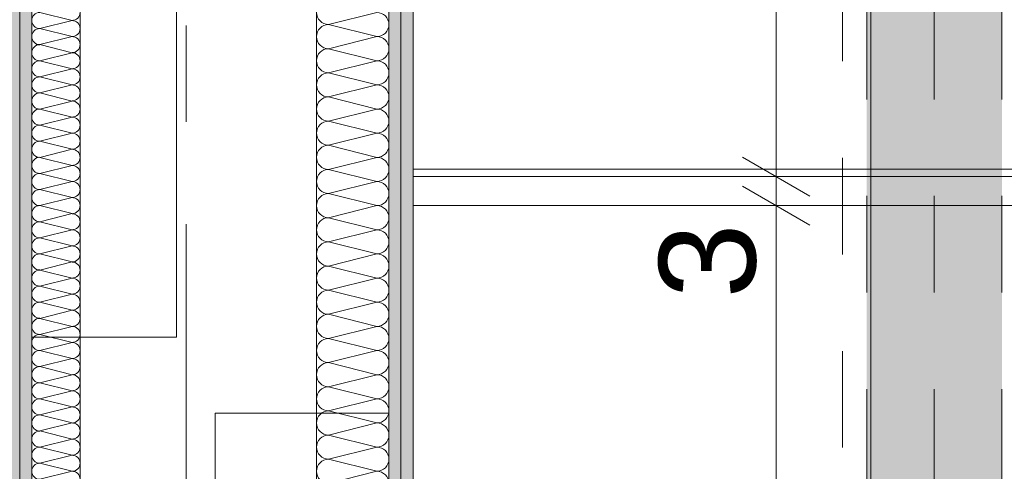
# Model space of a CAD drawing. Header units: metres. Extents: x -4 to 100, y -11 to 17.
# Tile 472 of 656: x 43.557 to 44.578, y 1.525 to 1.992. Entities that reach past the tile are written whole.
import ezdxf

# ---------------------------------------------------------------- set-up
doc = ezdxf.new("R2010")
doc.units = ezdxf.units.M
doc.header["$MEASUREMENT"] = 0
for name, pattern in [('Achse', [0.2, 0.1, -0.05, 0, -0.05]), ('DASHED', [0.015, 0.007, -0.008]), ('Strichlinie doppelt', [0.546806, 0.264583, -0.105833, 0.070556, -0.105833]), ('Untersicht', [0.1, 0.075, -0.025]), ('Wipeout_Contour', [1, 0, -1])]:
    doc.linetypes.add(name, pattern=pattern)
for name, color, linetype in [('152 - Bemaßung_ Beschriftung.Ausbau', 7, 'Continuous'), ('451 - Universal.Achsen Raster', 7, 'Continuous'), ('612 - Struktur.Stahlbau', 7, 'Continuous'), ('Neubau_606 - Struktur.Wand Innen Ausbau', 7, 'Continuous'), ('Neubau_612 - Struktur.Stahlbau', 7, 'Continuous'), ('Neubau_650 - Abdeckung.Fußboden Aufbau', 7, 'Continuous'), ('Neubau_653 - Abdeckung.TB Verkofferung', 7, 'Continuous'), ('Neubau_702 - Einrichtung.Möbel Sanitär', 7, 'Continuous'), ('Neubau_802 - HKLSE.Sanitär', 7, 'Continuous')]:
    doc.layers.add(name, color=color, linetype=linetype)
doc.styles.add('ERSTELLTER_STIL_2', font='txt')
doc.dimstyles.new('ERSTELLTER_STIL__3', dxfattribs={"dimtxt": 0.1, "dimasz": 0.0532, "dimexe": 0.18, "dimexo": 0.0625, "dimgap": 0, "dimtad": 1, "dimzin": 0, "dimdsep": 46, "dimtxsty": 'ERSTELLTER_STIL_2', "dimblk": 'ARROWHEAD_2', "dimblk1": 'ARROWHEAD_2', "dimblk2": 'ARROWHEAD_2', "dimcen": 0.09, "dimse1": 1, "dimse2": 1, "dimclrd": 7, "dimclre": 7, "dimclrt": 7, "dimazin": 0, "dimtfac": 1, "dimtdec": 4, "dimtmove": 0, "dimatfit": 3, "dimfxl": 1, "dimtolj": 1, "dimtzin": 0, "dimarcsym": 0})
doc.dimstyles.new('ERSTELLTER_STIL__5', dxfattribs={"dimtxt": 0.1, "dimasz": 0.0532, "dimexe": 0.18, "dimexo": 0.0625, "dimgap": 0, "dimtad": 1, "dimtih": 1, "dimtoh": 1, "dimzin": 0, "dimdsep": 46, "dimtxsty": 'ERSTELLTER_STIL_2', "dimblk": 'ARROWHEAD_2', "dimblk1": 'ARROWHEAD_2', "dimblk2": 'ARROWHEAD_2', "dimcen": 0.09, "dimse1": 1, "dimse2": 1, "dimclrd": 7, "dimclre": 7, "dimclrt": 7, "dimazin": 0, "dimtfac": 1, "dimtdec": 4, "dimtmove": 0, "dimatfit": 3, "dimfxl": 1, "dimtolj": 1, "dimtzin": 0, "dimarcsym": 0})
pattern_1 = [(45, (0, 0), (-0.01767767, 0.01767767), [0, -0.025])]

# ---------------------------------------------------------------- blocks, each defined once
blk = doc.blocks.new('*X173')
at = {"layer": 'Neubau_606 - Struktur.Wand Innen Ausbau', "color": 7, "linetype": 'Continuous', "lineweight": 5}
for p, q in [((43.5783, 2), (43.6117, 1.9917)), ((43.5783, 1.9833), (43.6117, 1.9917)), ((43.5783, 1.9833), (43.6117, 1.975)), ((43.5783, 1.9667), (43.6117, 1.975)), ((43.5783, 1.9667), (43.6117, 1.9583)), ((43.5783, 1.95), (43.6117, 1.9583)), ((43.5783, 1.95), (43.6117, 1.9417)), ((43.5783, 1.9333), (43.6117, 1.9417)), ((43.5783, 1.9333), (43.6117, 1.925)), ((43.5783, 1.9167), (43.6117, 1.925)), ((43.5783, 1.9167), (43.6117, 1.9083)), ((43.5783, 1.9), (43.6117, 1.9083)), ((43.5783, 1.9), (43.6117, 1.8917)), ((43.5783, 1.8833), (43.6117, 1.8917)), ((43.5783, 1.8833), (43.6117, 1.875)), ((43.5783, 1.8667), (43.6117, 1.875)), ((43.5783, 1.8667), (43.6117, 1.8583)), ((43.5783, 1.85), (43.6117, 1.8583)), ((43.5783, 1.85), (43.6117, 1.8417)), ((43.5783, 1.8333), (43.6117, 1.8417)), ((43.5783, 1.8333), (43.6117, 1.825)), ((43.5783, 1.8167), (43.6117, 1.825)), ((43.5783, 1.8167), (43.6117, 1.8083)), ((43.5783, 1.8), (43.6117, 1.8083)), ((43.5783, 1.8), (43.6117, 1.7917)), ((43.5783, 1.7833), (43.6117, 1.7917)), ((43.5783, 1.7833), (43.6117, 1.775)), ((43.5783, 1.7667), (43.6117, 1.775)), ((43.5783, 1.7667), (43.6117, 1.7583)), ((43.5783, 1.75), (43.6117, 1.7583)), ((43.5783, 1.75), (43.6117, 1.7417)), ((43.5783, 1.7333), (43.6117, 1.7417)), ((43.5783, 1.7333), (43.6117, 1.725)), ((43.5783, 1.7167), (43.6117, 1.725)), ((43.5783, 1.7167), (43.6117, 1.7083)), ((43.5783, 1.7), (43.6117, 1.7083)), ((43.5783, 1.7), (43.6117, 1.6917)), ((43.5783, 1.6833), (43.6117, 1.6917)), ((43.5783, 1.6833), (43.6117, 1.675)), ((43.5783, 1.6667), (43.6117, 1.675)), ((43.5783, 1.6667), (43.6117, 1.6583)), ((43.5783, 1.65), (43.6117, 1.6583)), ((43.5783, 1.65), (43.6117, 1.6417)), ((43.5783, 1.6333), (43.6117, 1.6417)), ((43.5783, 1.6333), (43.6117, 1.625)), ((43.5783, 1.6167), (43.6117, 1.625)), ((43.5783, 1.6167), (43.6117, 1.6083)), ((43.5783, 1.6), (43.6117, 1.6083)), ((43.5783, 1.6), (43.6117, 1.5917)), ((43.5783, 1.5833), (43.6117, 1.5917)), ((43.5783, 1.5833), (43.6117, 1.575)), ((43.5783, 1.5667), (43.6117, 1.575)), ((43.5783, 1.5667), (43.6117, 1.5583)), ((43.5783, 1.55), (43.6117, 1.5583)), ((43.5783, 1.55), (43.6117, 1.5417)), ((43.5783, 1.5333), (43.6117, 1.5417)), ((43.5783, 1.5333), (43.6117, 1.525)), ((43.5783, 1.5167), (43.6117, 1.525))]:
    blk.add_line(p, q, dxfattribs=at)
for centre, start, end in [((43.5783, 1.9917), 90, 180), ((43.6117, 2), 270, 0), ((43.5783, 1.9917), 180, 270), ((43.6117, 1.9833), 0, 90), ((43.5783, 1.975), 90, 180), ((43.6117, 1.9833), 270, 0), ((43.5783, 1.975), 180, 270), ((43.6117, 1.9667), 0, 90), ((43.5783, 1.9583), 90, 180), ((43.6117, 1.9667), 270, 0), ((43.5783, 1.9583), 180, 270), ((43.5783, 1.9417), 90, 180), ((43.6117, 1.95), 0, 90), ((43.6117, 1.95), 270, 0), ((43.5783, 1.9417), 180, 270), ((43.6117, 1.9333), 0, 90), ((43.5783, 1.925), 90, 180), ((43.6117, 1.9333), 270, 0), ((43.5783, 1.925), 180, 270), ((43.6117, 1.9167), 0, 90), ((43.5783, 1.9083), 90, 180), ((43.5783, 1.9083), 180, 270), ((43.6117, 1.9167), 270, 0), ((43.6117, 1.9), 0, 90), ((43.5783, 1.8917), 90, 180), ((43.6117, 1.9), 270, 0), ((43.5783, 1.8917), 180, 270), ((43.6117, 1.8833), 0, 90), ((43.5783, 1.875), 90, 180), ((43.6117, 1.8833), 270, 0), ((43.5783, 1.875), 180, 270), ((43.5783, 1.8583), 90, 180), ((43.6117, 1.8667), 0, 90), ((43.6117, 1.8667), 270, 0), ((43.5783, 1.8583), 180, 270), ((43.6117, 1.85), 0, 90), ((43.5783, 1.8417), 90, 180), ((43.6117, 1.85), 270, 0), ((43.5783, 1.8417), 180, 270), ((43.6117, 1.8333), 0, 90), ((43.5783, 1.825), 90, 180), ((43.6117, 1.8333), 270, 0), ((43.5783, 1.825), 180, 270), ((43.5783, 1.8083), 90, 180), ((43.6117, 1.8167), 0, 90), ((43.6117, 1.8167), 270, 0), ((43.5783, 1.8083), 180, 270), ((43.6117, 1.8), 0, 90), ((43.5783, 1.7917), 90, 180), ((43.6117, 1.8), 270, 0), ((43.5783, 1.7917), 180, 270), ((43.6117, 1.7833), 0, 90), ((43.5783, 1.775), 90, 180), ((43.5783, 1.775), 180, 270), ((43.6117, 1.7833), 270, 0), ((43.6117, 1.7667), 0, 90), ((43.5783, 1.7583), 90, 180), ((43.6117, 1.7667), 270, 0), ((43.5783, 1.7583), 180, 270), ((43.6117, 1.75), 0, 90), ((43.5783, 1.7417), 90, 180), ((43.6117, 1.75), 270, 0), ((43.5783, 1.7417), 180, 270), ((43.6117, 1.7333), 0, 90), ((43.5783, 1.725), 90, 180), ((43.5783, 1.725), 180, 270), ((43.6117, 1.7333), 270, 0), ((43.6117, 1.7167), 0, 90), ((43.5783, 1.7083), 90, 180), ((43.6117, 1.7167), 270, 0), ((43.5783, 1.7083), 180, 270), ((43.6117, 1.7), 0, 90), ((43.5783, 1.6917), 90, 180), ((43.6117, 1.7), 270, 0), ((43.5783, 1.6917), 180, 270), ((43.5783, 1.675), 90, 180), ((43.6117, 1.6833), 0, 90), ((43.6117, 1.6833), 270, 0), ((43.5783, 1.675), 180, 270), ((43.6117, 1.6667), 0, 90), ((43.5783, 1.6583), 90, 180), ((43.6117, 1.6667), 270, 0), ((43.5783, 1.6583), 180, 270), ((43.6117, 1.65), 0, 90), ((43.5783, 1.6417), 90, 180), ((43.6117, 1.65), 270, 0), ((43.5783, 1.6417), 180, 270), ((43.5783, 1.625), 90, 180), ((43.6117, 1.6333), 0, 90), ((43.6117, 1.6333), 270, 0), ((43.5783, 1.625), 180, 270), ((43.6117, 1.6167), 0, 90), ((43.5783, 1.6083), 90, 180), ((43.6117, 1.6167), 270, 0), ((43.5783, 1.6083), 180, 270), ((43.6117, 1.6), 0, 90), ((43.5783, 1.5917), 90, 180), ((43.5783, 1.5917), 180, 270), ((43.6117, 1.6), 270, 0), ((43.6117, 1.5833), 0, 90), ((43.5783, 1.575), 90, 180), ((43.6117, 1.5833), 270, 0), ((43.5783, 1.575), 180, 270), ((43.6117, 1.5667), 0, 90), ((43.5783, 1.5583), 90, 180), ((43.6117, 1.5667), 270, 0), ((43.5783, 1.5583), 180, 270), ((43.6117, 1.55), 0, 90), ((43.5783, 1.5417), 90, 180), ((43.5783, 1.5417), 180, 270), ((43.6117, 1.55), 270, 0), ((43.6117, 1.5333), 0, 90), ((43.5783, 1.525), 90, 180), ((43.6117, 1.5333), 270, 0), ((43.5783, 1.525), 180, 270), ((43.6117, 1.5167), 0, 90)]:
    blk.add_arc(centre, 0.00833, start, end, dxfattribs=at)
blk = doc.blocks.new('*X190')
at = {"layer": 'Neubau_606 - Struktur.Wand Innen Ausbau', "color": 7, "linetype": 'Continuous', "lineweight": 5}
for p, q in [((43.9275, 2), (43.8775, 1.9875)), ((43.9275, 1.975), (43.8775, 1.9875)), ((43.9275, 1.975), (43.8775, 1.9625)), ((43.9275, 1.95), (43.8775, 1.9625)), ((43.9275, 1.95), (43.8775, 1.9375)), ((43.9275, 1.925), (43.8775, 1.9375)), ((43.9275, 1.925), (43.8775, 1.9125)), ((43.9275, 1.9), (43.8775, 1.9125)), ((43.9275, 1.9), (43.8775, 1.8875)), ((43.9275, 1.875), (43.8775, 1.8875)), ((43.9275, 1.875), (43.8775, 1.8625)), ((43.9275, 1.85), (43.8775, 1.8625)), ((43.9275, 1.85), (43.8775, 1.8375)), ((43.9275, 1.825), (43.8775, 1.8375)), ((43.9275, 1.825), (43.8775, 1.8125)), ((43.9275, 1.8), (43.8775, 1.8125)), ((43.9275, 1.8), (43.8775, 1.7875)), ((43.9275, 1.775), (43.8775, 1.7875)), ((43.9275, 1.775), (43.8775, 1.7625)), ((43.9275, 1.75), (43.8775, 1.7625)), ((43.9275, 1.75), (43.8775, 1.7375)), ((43.9275, 1.725), (43.8775, 1.7375)), ((43.9275, 1.725), (43.8775, 1.7125)), ((43.9275, 1.7), (43.8775, 1.7125)), ((43.9275, 1.7), (43.8775, 1.6875)), ((43.9275, 1.675), (43.8775, 1.6875)), ((43.9275, 1.675), (43.8775, 1.6625)), ((43.9275, 1.65), (43.8775, 1.6625)), ((43.9275, 1.65), (43.8775, 1.6375)), ((43.9275, 1.625), (43.8775, 1.6375)), ((43.9275, 1.625), (43.8775, 1.6125)), ((43.9275, 1.6), (43.8775, 1.6125)), ((43.9275, 1.6), (43.8775, 1.5875)), ((43.9275, 1.575), (43.8775, 1.5875)), ((43.9275, 1.575), (43.8775, 1.5625)), ((43.9275, 1.55), (43.8775, 1.5625)), ((43.9275, 1.55), (43.8775, 1.5375)), ((43.9275, 1.525), (43.8775, 1.5375)), ((43.9275, 1.525), (43.8775, 1.5125))]:
    blk.add_line(p, q, dxfattribs=at)
for centre, start, end in [((43.8775, 2), 180, 270), ((43.9275, 1.9875), 360, 90), ((43.8775, 1.975), 90, 180), ((43.9275, 1.9875), 270, 360), ((43.8775, 1.975), 180, 270), ((43.9275, 1.9625), 360, 90), ((43.8775, 1.95), 90, 180), ((43.9275, 1.9625), 270, 360), ((43.8775, 1.95), 180, 270), ((43.9275, 1.9375), 360, 90), ((43.8775, 1.925), 90, 180), ((43.9275, 1.9375), 270, 360), ((43.8775, 1.925), 180, 270), ((43.9275, 1.9125), 360, 90), ((43.8775, 1.9), 90, 180), ((43.9275, 1.9125), 270, 360), ((43.8775, 1.9), 180, 270), ((43.9275, 1.8875), 360, 90), ((43.8775, 1.875), 90, 180), ((43.9275, 1.8875), 270, 360), ((43.8775, 1.875), 180, 270), ((43.9275, 1.8625), 360, 90), ((43.8775, 1.85), 90, 180), ((43.9275, 1.8625), 270, 360), ((43.8775, 1.85), 180, 270), ((43.9275, 1.8375), 360, 90), ((43.8775, 1.825), 90, 180), ((43.9275, 1.8375), 270, 360), ((43.8775, 1.825), 180, 270), ((43.9275, 1.8125), 360, 90), ((43.8775, 1.8), 90, 180), ((43.9275, 1.8125), 270, 360), ((43.8775, 1.8), 180, 270), ((43.9275, 1.7875), 360, 90), ((43.8775, 1.775), 90, 180), ((43.9275, 1.7875), 270, 360), ((43.8775, 1.775), 180, 270), ((43.9275, 1.7625), 360, 90), ((43.8775, 1.75), 90, 180), ((43.9275, 1.7625), 270, 360), ((43.8775, 1.75), 180, 270), ((43.9275, 1.7375), 360, 90), ((43.8775, 1.725), 90, 180), ((43.9275, 1.7375), 270, 360), ((43.8775, 1.725), 180, 270), ((43.9275, 1.7125), 360, 90), ((43.8775, 1.7), 90, 180), ((43.9275, 1.7125), 270, 360), ((43.8775, 1.7), 180, 270), ((43.9275, 1.6875), 360, 90), ((43.8775, 1.675), 90, 180), ((43.9275, 1.6875), 270, 360), ((43.8775, 1.675), 180, 270), ((43.9275, 1.6625), 360, 90), ((43.8775, 1.65), 90, 180), ((43.9275, 1.6625), 270, 360), ((43.8775, 1.65), 180, 270), ((43.9275, 1.6375), 360, 90), ((43.8775, 1.625), 90, 180), ((43.9275, 1.6375), 270, 360), ((43.8775, 1.625), 180, 270), ((43.9275, 1.6125), 360, 90), ((43.8775, 1.6), 90, 180), ((43.9275, 1.6125), 270, 360), ((43.8775, 1.6), 180, 270), ((43.9275, 1.5875), 360, 90), ((43.8775, 1.575), 90, 180), ((43.9275, 1.5875), 270, 360), ((43.8775, 1.575), 180, 270), ((43.9275, 1.5625), 360, 90), ((43.8775, 1.55), 90, 180), ((43.9275, 1.5625), 270, 360), ((43.8775, 1.55), 180, 270), ((43.9275, 1.5375), 360, 90), ((43.8775, 1.525), 90, 180), ((43.9275, 1.5375), 270, 360), ((43.8775, 1.525), 180, 270), ((43.9275, 1.5125), 360, 90)]:
    blk.add_arc(centre, 0.0125, start, end, dxfattribs=at)
blk = doc.blocks.new('*D504')
at = {"layer": '152 - Bemaßung_ Beschriftung.Ausbau', "color": 7, "linetype": 'Continuous', "lineweight": 5}
for p, q in [((43.865, -4.6125), (43.865, -4.5075)), ((43.6402, -4.525), (43.5998, -4.595)), ((43.8852, -4.525), (43.8448, -4.595)), ((43.62, -4.56), (43.865, -4.56)), ((43.865, -4.56), (43.965, -4.56))]:
    blk.add_line(p, q, dxfattribs=at)
at = {"layer": '152 - Bemaßung_ Beschriftung.Ausbau', "color": 7, "lineweight": 5, "insert": (43.6416, -4.5411), "char_height": 0.1, "attachment_point": 7, "style": 'ERSTELLTER_STIL_2'}
blk.add_mtext('\\A1;{\\pql;\\fArial|b0|i0|c0|p38;24\\fArial|b0|i0|c0|p38;\\A1{\\H.66x;\\S5^  ;}}', dxfattribs=at)
blk = doc.blocks.new('ARROWHEAD_2')
at = {"color": 0, "linetype": 'Continuous', "lineweight": 0}
for p, q in [((-0.378, -0.655), (0.378, 0.655)), ((0, 0), (-1, 0))]:
    blk.add_line(p, q, dxfattribs=at)
blk = doc.blocks.new('*D505')
at = {"layer": '152 - Bemaßung_ Beschriftung.Ausbau', "color": 7, "linetype": 'Continuous', "lineweight": 5}
for p, q in [((43.965, -4.6125), (43.965, -4.5075)), ((43.8852, -4.525), (43.8448, -4.595)), ((43.9852, -4.525), (43.9448, -4.595)), ((43.865, -4.56), (43.965, -4.56)), ((43.965, -4.56), (47.16, -4.56))]:
    blk.add_line(p, q, dxfattribs=at)
blk = doc.blocks.new('*D506')
at = {"layer": '152 - Bemaßung_ Beschriftung.Ausbau', "color": 7, "linetype": 'Continuous', "lineweight": 5}
for p, q in [((47.16, -4.6125), (47.16, -4.5075)), ((43.9852, -4.525), (43.9448, -4.595)), ((47.1802, -4.525), (47.1398, -4.595)), ((43.965, -4.56), (47.16, -4.56)), ((47.16, -4.56), (47.315, -4.56))]:
    blk.add_line(p, q, dxfattribs=at)
at = {"layer": '152 - Bemaßung_ Beschriftung.Ausbau', "color": 7, "lineweight": 5, "char_height": 0.1, "attachment_point": 7, "style": 'ERSTELLTER_STIL_2'}
for s, insert in [('\\A1;{\\pql;\\fArial|b0|i0|c0|p38;15\\fArial|b0|i0|c0|p38;\\A1{\\H.66x;\\S5^  ;}}', (46.9379, -4.5416)), ('\\A1;{\\pql;\\fArial|b0|i0|c0|p38;3,19\\fArial|b0|i0|c0|p38;\\A1{\\H.66x;\\S5^  ;}}', (45.3794, -4.5594)), ('\\A1;{\\pql;\\fArial|b0|i0|c0|p38;10}', (43.9852, -4.54))]:
    blk.add_mtext(s, dxfattribs=dict(at, insert=insert))
blk = doc.blocks.new('*D697')
at = {"layer": '152 - Bemaßung_ Beschriftung.Ausbau', "color": 7, "linetype": 'Continuous', "lineweight": 5}
for p, q in [((43.545, 2.0975), (43.545, 2.2025)), ((43.965, 2.0975), (43.965, 2.2025)), ((43.5652, 2.185), (43.5248, 2.115)), ((43.9852, 2.185), (43.9448, 2.115)), ((43.545, 2.15), (43.965, 2.15))]:
    blk.add_line(p, q, dxfattribs=at)
at = {"color": 254, "linetype": 'Wipeout_Contour', "lineweight": 0, "ltscale": 175.256338}
blk.add_wipeout([(43.6604, 2.1513), (43.8496, 2.1513), (43.8496, 2.2888), (43.6604, 2.2888)], dxfattribs=at).dxf.layer = '152 - Bemaßung_ Beschriftung.Ausbau'
at = {"layer": '152 - Bemaßung_ Beschriftung.Ausbau', "color": 7, "lineweight": 5, "insert": (43.6791, 2.17), "char_height": 0.1, "attachment_point": 7, "style": 'ERSTELLTER_STIL_2'}
blk.add_mtext('\\A1;{\\pql;\\fArial|b0|i0|c0|p38;42}', dxfattribs=at)
blk = doc.blocks.new('*D698')
at = {"layer": '152 - Bemaßung_ Beschriftung.Ausbau', "color": 7, "linetype": 'Continuous', "lineweight": 5}
for p, q in [((43.965, 2.0975), (43.965, 2.2025)), ((45.465, 2.0975), (45.465, 2.2025)), ((43.9852, 2.185), (43.9448, 2.115)), ((45.4852, 2.185), (45.4448, 2.115)), ((43.965, 2.15), (45.465, 2.15))]:
    blk.add_line(p, q, dxfattribs=at)
at = {"layer": '152 - Bemaßung_ Beschriftung.Ausbau', "color": 7, "lineweight": 5, "char_height": 0.1, "attachment_point": 7, "style": 'ERSTELLTER_STIL_2'}
for s, insert in [('\\A1;{\\pql;\\fArial|b0|i0|c0|p38;1,50}', (44.544, 2.17)), ('\\A1;{\\pql;\\fArial|b0|i0|c0|p38;3}', (45.3689, 2.17))]:
    blk.add_mtext(s, dxfattribs=dict(at, insert=insert))
blk = doc.blocks.new('*D713')
at = {"layer": '152 - Bemaßung_ Beschriftung.Ausbau', "color": 7, "linetype": 'Continuous', "lineweight": 5}
for p, q in [((45.7803, 0.245), (45.7803, 3.72)), ((45.7453, 0.2652), (45.8153, 0.2248)), ((45.8328, 0.245), (45.7278, 0.245)), ((45.7803, 0.005), (45.7803, 0.245)), ((45.7453, 0.0252), (45.8153, -0.0152)), ((45.8328, 0.005), (45.7278, 0.005)), ((45.7803, -0.07), (45.7803, 0.005))]:
    blk.add_line(p, q, dxfattribs=at)
at = {"color": 254, "linetype": 'Wipeout_Contour', "lineweight": 0, "ltscale": 182.403055}
blk.add_wipeout([(45.6694, -0.1053), (45.6694, 0.0635), (45.5265, 0.0635), (45.5265, -0.1053)], dxfattribs=at).dxf.layer = '152 - Bemaßung_ Beschriftung.Ausbau'
at = {"color": 254, "linetype": 'Wipeout_Contour', "lineweight": 0, "ltscale": 182.853328}
blk.add_wipeout([(45.7791, 0.0304), (45.7791, 0.2196), (45.6416, 0.2196), (45.6416, 0.0304)], dxfattribs=at).dxf.layer = '152 - Bemaßung_ Beschriftung.Ausbau'
at = {"layer": '152 - Bemaßung_ Beschriftung.Ausbau', "color": 7, "lineweight": 5, "insert": (45.7603, 0.0491), "char_height": 0.1, "attachment_point": 7, "rotation": 90, "style": 'ERSTELLTER_STIL_2'}
blk.add_mtext('\\A1;{\\pql;\\fArial|b0|i0|c0|p38;24}', dxfattribs=at)
blk = doc.blocks.new('*D714')
at = {"layer": '152 - Bemaßung_ Beschriftung.Ausbau', "color": 7, "linetype": 'Continuous', "lineweight": 5}
for p, q in [((45.7453, 3.7402), (45.8153, 3.6998)), ((45.8328, 3.72), (45.7278, 3.72)), ((45.7803, 0.245), (45.7803, 3.72)), ((45.7453, 0.2652), (45.8153, 0.2248))]:
    blk.add_line(p, q, dxfattribs=at)
at = {"layer": '152 - Bemaßung_ Beschriftung.Ausbau', "color": 7, "lineweight": 5, "char_height": 0.1, "attachment_point": 7, "rotation": 90, "style": 'ERSTELLTER_STIL_2'}
for s, insert in [('\\A1;{\\pql;\\fArial|b0|i0|c0|p38;17\\fArial|b0|i0|c0|p38;\\A1{\\H.66x;\\S5^  ;}}', (45.7614, 3.4979)), ('\\A1;{\\pql;\\fArial|b0|i0|c0|p38;3,47\\fArial|b0|i0|c0|p38;\\A1{\\H.66x;\\S5^  ;}}', (45.7797, 1.7235))]:
    blk.add_mtext(s, dxfattribs=dict(at, insert=insert))
blk = doc.blocks.new('*D721')
at = {"layer": '152 - Bemaßung_ Beschriftung.Ausbau', "color": 7, "linetype": 'Continuous', "lineweight": 5}
for p, q in [((44.3062, 1.8202), (44.3762, 1.7798)), ((44.3937, 1.8), (44.2887, 1.8)), ((44.3412, 0.87), (44.3412, 1.8)), ((44.3062, 0.8902), (44.3762, 0.8498)), ((44.3937, 0.87), (44.2887, 0.87))]:
    blk.add_line(p, q, dxfattribs=at)
at = {"layer": '152 - Bemaßung_ Beschriftung.Ausbau', "color": 7, "lineweight": 5, "char_height": 0.1, "attachment_point": 7, "rotation": 90, "style": 'ERSTELLTER_STIL_2'}
for s, insert in [('\\A1;{\\pql;\\fArial|b0|i0|c0|p38;3}', (44.3212, 1.7039)), ('\\A1;{\\pql;\\fArial|b0|i0|c0|p38;93}', (44.3212, 1.2591)), ('\\A1;{\\pql;\\fArial|b0|i0|c0|p38;3}', (44.3212, 0.8902))]:
    blk.add_mtext(s, dxfattribs=dict(at, insert=insert))
blk = doc.blocks.new('*D722')
at = {"layer": '152 - Bemaßung_ Beschriftung.Ausbau', "color": 7, "linetype": 'Continuous', "lineweight": 5}
for p, q in [((44.3062, 1.8502), (44.3762, 1.8098)), ((44.3937, 1.83), (44.2887, 1.83)), ((44.3412, 1.8), (44.3412, 1.83)), ((44.3062, 1.8202), (44.3762, 1.7798)), ((44.3937, 1.8), (44.2887, 1.8))]:
    blk.add_line(p, q, dxfattribs=at)
blk = doc.blocks.new('*D723')
at = {"layer": '152 - Bemaßung_ Beschriftung.Ausbau', "color": 7, "linetype": 'Continuous', "lineweight": 5}
for p, q in [((44.3062, 2.7802), (44.3762, 2.7398)), ((44.3937, 2.76), (44.2887, 2.76)), ((44.3412, 1.83), (44.3412, 2.76)), ((44.3062, 1.8502), (44.3762, 1.8098)), ((44.3937, 1.83), (44.2887, 1.83))]:
    blk.add_line(p, q, dxfattribs=at)
at = {"layer": '152 - Bemaßung_ Beschriftung.Ausbau', "color": 7, "lineweight": 5, "char_height": 0.1, "attachment_point": 7, "rotation": 90, "style": 'ERSTELLTER_STIL_2'}
for s, insert in [('\\A1;{\\pql;\\fArial|b0|i0|c0|p38;3}', (44.3212, 2.6639)), ('\\A1;{\\pql;\\fArial|b0|i0|c0|p38;93}', (44.3212, 2.1812))]:
    blk.add_mtext(s, dxfattribs=dict(at, insert=insert))

msp = doc.modelspace()

# ---------------------------------------------------------------- hatches: boundary and pattern name
at = {"layer": '612 - Struktur.Stahlbau', "linetype": 'Continuous', "lineweight": 0, "true_color": 0x30307f}
msp.add_hatch(color=177, dxfattribs=at).paths.add_polyline_path([(44.435, 5.19), (44.575, 5.19), (44.575, 0.71), (44.435, 0.71)])
at = {"layer": 'Neubau_606 - Struktur.Wand Innen Ausbau', "linetype": 'Continuous', "lineweight": 0, "true_color": 0x000000}
h = msp.add_hatch(dxfattribs=at)
h.set_pattern_fill('Gips_0001', color=18, style=0, pattern_type=2)
h.set_pattern_definition(pattern_1)
h.paths.add_polyline_path([(43.545, 4.0475), (43.545, 0.255), (43.5575, 0.255), (43.5575, 4.0475)])
h = msp.add_hatch(dxfattribs=at)
h.set_pattern_fill('Gips_0001', color=18, style=0, pattern_type=2)
h.set_pattern_definition(pattern_1)
h.paths.add_polyline_path([(43.57, 4.035), (43.5575, 4.035), (43.5575, 0.255), (43.57, 0.255)])
h = msp.add_hatch(dxfattribs=at)
h.set_pattern_fill('Gips_0001', color=18, style=0, pattern_type=2)
h.set_pattern_definition(pattern_1)
h.paths.add_polyline_path([(43.94, 3.7325), (43.94, 0.71), (43.9525, 0.71), (43.9525, 3.7294), (43.9483, 3.7325)])
h = msp.add_hatch(dxfattribs=at)
h.set_pattern_fill('Gips_0001', color=18, style=0, pattern_type=2)
h.set_pattern_definition(pattern_1)
h.paths.add_polyline_path([(43.9525, 3.72), (43.9525, 0.71), (43.965, 0.71), (43.965, 3.72)])
at = {"layer": 'Neubau_650 - Abdeckung.Fußboden Aufbau', "linetype": 'Continuous', "lineweight": 13, "true_color": 0xafafaf}
h = msp.add_hatch(dxfattribs=at)
h.set_pattern_fill('Raster_60x60_Fuge_2mm_0001', color=253, style=0, pattern_type=2)
h.set_pattern_definition([(0, (46.245, 3.6435), (0, 0.602), []), (90, (46.245, 3.6435), (-0.602, 0), [])])
h.paths.add_polyline_path([(47.16, 3.72), (43.965, 3.72), (43.965, 0.505), (44.215, 0.505), (44.215, 0.255), (47.16, 0.255)])
at = {"layer": 'Neubau_702 - Einrichtung.Möbel Sanitär', "linetype": 'Continuous', "lineweight": 0, "true_color": 0x000000}
h = msp.add_hatch(dxfattribs=at)
h.set_pattern_fill('Holz__Sperrholz_1_0001', color=18, style=0, pattern_type=2)
h.set_pattern_definition([(0, (0, 0), (0, 0.030000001), [])])
h.paths.add_polyline_path([(43.965, 1.8), (45.465, 1.8), (45.465, 1.83), (43.965, 1.83)])

# ---------------------------------------------------------------- linework, layer by layer
at = {"layer": '451 - Universal.Achsen Raster', "color": 160, "linetype": 'Strichlinie doppelt', "lineweight": 9, "true_color": 0x3232ff}
msp.add_line((43.73, -10.585), (43.73, 16.355), dxfattribs=at)
at = {"layer": 'Neubau_606 - Struktur.Wand Innen Ausbau', "color": 1, "linetype": 'Continuous', "lineweight": 5}
for p, q in [((43.5575, 4.035), (43.5575, 0.255)), ((43.57, 3.985), (43.57, 0.71)), ((43.94, 0.71), (43.94, 3.7325)), ((43.9525, 0.71), (43.9525, 3.7294))]:
    msp.add_line(p, q, dxfattribs=at)
at = {"layer": 'Neubau_606 - Struktur.Wand Innen Ausbau', "color": 1, "linetype": 'Continuous', "lineweight": 5, "flags": 128}
for points in [[(43.62, 0.71), (43.62, 3.985)], [(43.865, 3.795), (43.865, 0.71)], [(43.965, 0.71), (43.965, 3.72)]]:
    msp.add_lwpolyline(points, dxfattribs=at)
at = {"layer": 'Neubau_612 - Struktur.Stahlbau', "color": 1, "linetype": 'Untersicht', "lineweight": 13}
for p, q in [((44.435, 0.71), (44.435, 5.19)), ((44.575, 0.71), (44.575, 5.19))]:
    msp.add_line(p, q, dxfattribs=at)
at = {"layer": 'Neubau_612 - Struktur.Stahlbau', "color": 1, "linetype": 'Achse', "lineweight": 9}
msp.add_line((44.505, 0.71), (44.505, 5.19), dxfattribs=at)
at = {"layer": 'Neubau_650 - Abdeckung.Fußboden Aufbau', "color": 1, "linetype": 'Continuous', "lineweight": 13, "flags": 128}
msp.add_lwpolyline([(47.16, 3.72), (47.16, 0.255), (44.215, 0.255), (44.215, 0.505), (43.965, 0.505), (43.965, 3.72), (45.86, 3.72)], dxfattribs=at)
at = {"layer": 'Neubau_653 - Abdeckung.TB Verkofferung', "color": 1, "linetype": 'Untersicht', "lineweight": 9}
msp.add_line((44.41, 0.7495), (44.41, 5.19), dxfattribs=at)
at = {"layer": 'Neubau_702 - Einrichtung.Möbel Sanitär', "color": 1, "linetype": 'Continuous', "lineweight": 18, "flags": 128}
for points in [[(45.465, 1.83), (43.965, 1.83)], [(43.965, 1.83), (43.965, 1.8)], [(43.965, 1.8), (45.465, 1.8)]]:
    msp.add_lwpolyline(points, dxfattribs=at)
at = {"layer": 'Neubau_802 - HKLSE.Sanitär', "color": 1, "linetype": 'Continuous', "lineweight": 9}
for p, q in [((43.57, 2.164), (43.57, 1.664)), ((43.72, 2.164), (43.72, 1.664)), ((43.72, 1.664), (43.57, 1.664)), ((43.76, 1.585), (43.76, 1.085)), ((43.94, 1.585), (43.76, 1.585)), ((43.94, 1.585), (43.94, 1.085))]:
    msp.add_line(p, q, dxfattribs=at)
at = {"layer": 'Neubau_802 - HKLSE.Sanitär', "color": 1, "linetype": 'DASHED', "lineweight": 9, "flags": 128}
for points in [[(43.57, 2.164), (43.57, 1.664)], [(43.72, 1.664), (43.72, 2.164)], [(43.57, 1.664), (43.72, 1.664)], [(43.76, 1.585), (43.76, 1.085)], [(43.94, 1.585), (43.76, 1.585)], [(43.94, 1.085), (43.94, 1.585)]]:
    msp.add_lwpolyline(points, dxfattribs=at)

# ---------------------------------------------------------------- block references
at = {"layer": 'Neubau_606 - Struktur.Wand Innen Ausbau', "color": 1, "lineweight": 13}
for name in ['*X173', '*X190']:
    msp.add_blockref(name, (0, 0), dxfattribs=at)

# ---------------------------------------------------------------- dimensions: what is measured, and where the dimension line sits
at = {"layer": '152 - Bemaßung_ Beschriftung.Ausbau', "color": 7, "linetype": 'Continuous', "lineweight": 5}
for base, p1, p2, picture, middle in [((43.8649895, -4.56), (43.619989, 0.7099823), (43.8649895, 2.2524903), '*D504', (43.8528555, -4.49)), ((43.965, -4.56), (43.865, 2.2525), (43.965, 0.255), '*D505', (44.0615, -4.49)), ((47.15998, -4.56), (43.96499, 0.255), (47.15998, 1.79499), '*D506', (45.64431, -4.49))]:
    dim = msp.add_linear_dim(base=base, p1=p1, p2=p2, angle=0, dimstyle='ERSTELLTER_STIL__5', dxfattribs=at)
    dim.commit()
    dim.dimension.update_dxf_attribs({"geometry": picture, "text_midpoint": middle, "dimtype": 160})

# ---------------------------------------------------------------- next in the draw order: dimensions: what is measured, and where the dimension line sits
dim = msp.add_linear_dim(base=(43.965, 2.15), p1=(43.545, 3.81), p2=(43.965, 0.71), dimstyle='ERSTELLTER_STIL__5', dxfattribs=at)
dim.commit()
dim.dimension.update_dxf_attribs({"geometry": '*D697', "text_midpoint": (43.7553, 2.22), "dimtype": 160})

# ---------------------------------------------------------------- next in the draw order: dimensions: what is measured, and where the dimension line sits
dim = msp.add_linear_dim(base=(45.465, 2.15), p1=(43.965, 0.71), p2=(45.465, 3.72), dimstyle='ERSTELLTER_STIL__5', dxfattribs=at)
dim.commit()
dim.dimension.update_dxf_attribs({"geometry": '*D698', "text_midpoint": (44.6739, 2.22), "dimtype": 160})

# ---------------------------------------------------------------- next in the draw order: dimensions: what is measured, and where the dimension line sits
dim = msp.add_linear_dim(base=(45.7803, 0.245), p1=(21.9375, 0.005), p2=(22.1775, 0.245), angle=90, dimstyle='ERSTELLTER_STIL__3', dxfattribs=at)
dim.commit()
dim.dimension.update_dxf_attribs({"geometry": '*D713', "text_midpoint": (45.7103, 0.1253), "dimtype": 160, "text_rotation": 90})

# ---------------------------------------------------------------- next in the draw order: dimensions: what is measured, and where the dimension line sits
for base, p1, p2, picture, middle in [((45.780333, 3.719998), (22.1775, 0.245), (44.709987, 3.719998), '*D714', (45.710333, 1.988441)), ((44.3412, 2.76), (45.465, 1.83), (45.465, 2.76), '*D723', (44.2712, 2.2574)), ((44.3412, 1.83), (45.465, 1.8), (45.465, 1.83), '*D722', (44.2712, 1.742)), ((44.3412, 1.8), (45.465, 0.87), (45.465, 1.8), '*D721', (44.2712, 1.3353))]:
    dim = msp.add_linear_dim(base=base, p1=p1, p2=p2, angle=90, dimstyle='ERSTELLTER_STIL__3', dxfattribs=at)
    dim.commit()
    dim.dimension.update_dxf_attribs({"geometry": picture, "text_midpoint": middle, "dimtype": 160, "text_rotation": 90})

doc.saveas('drawing.dxf')
